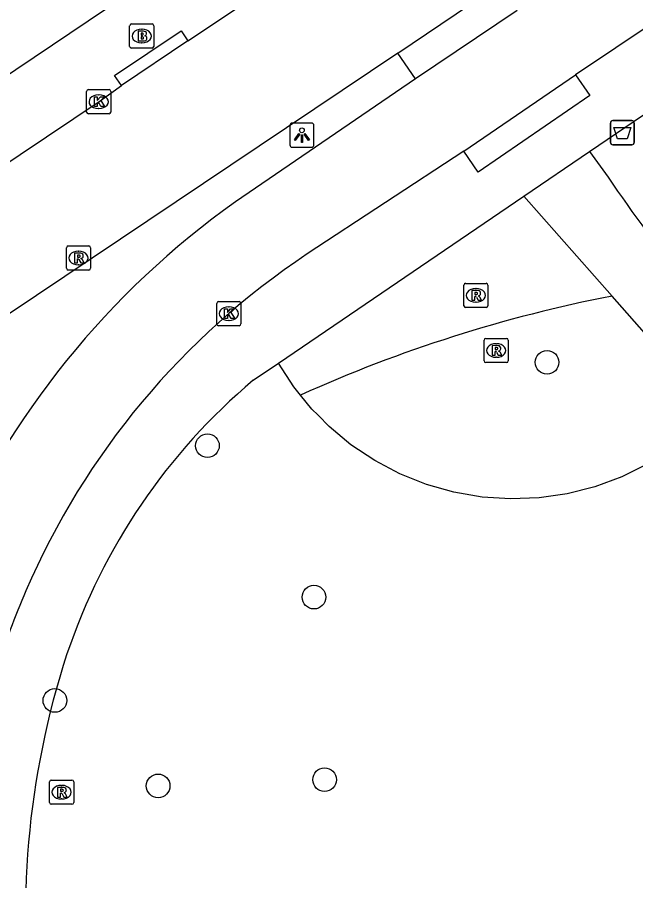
# Model space of a CAD drawing. Extents: x 160664 to 161506, y 382245 to 383288.
# Drawn here: x 161338.82 to 161364.41, y 382421.3 to 382457.02 of the extents above; entities that cross this region are included whole.
import ezdxf

# ---------------------------------------------------------------- set-up
doc = ezdxf.new("R2010")
doc.units = 0
for name, color, linetype in [('IMGEO_Afvalbak', 7, 'Continuous'), ('IMGEO_Boom', 7, 'Continuous'), ('IMGEO_Brandkraan', 7, 'Continuous'), ('IMGEO_Fietspad_gesloten', 7, 'Continuous'), ('IMGEO_Groenvoorziening', 7, 'Continuous'), ('IMGEO_Kolk', 7, 'Continuous'), ('IMGEO_Lichtpunt', 7, 'Continuous'), ('IMGEO_Rijbaan_lokaal_gesloten', 7, 'Continuous'), ('IMGEO_Rioolput', 7, 'Continuous'), ('IMGEO_Voetpad_gesloten', 7, 'Continuous'), ('IMGEO_Voetpad_open', 7, 'Continuous')]:
    doc.layers.add(name, color=color, linetype=linetype)

msp = doc.modelspace()

# ---------------------------------------------------------------- linework, layer by layer
at = {"layer": 'IMGEO_Afvalbak'}
for p, q in [((161363.363, 382451.842), (161363.363, 382452.642)), ((161363.363, 382452.642), (161363.363, 382451.842)), ((161363.463, 382452.742), (161364.253, 382452.742)), ((161364.253, 382452.742), (161363.463, 382452.742)), ((161364.353, 382452.642), (161364.353, 382451.842)), ((161364.353, 382451.842), (161364.353, 382452.642)), ((161364.253, 382451.742), (161363.463, 382451.742)), ((161363.463, 382451.742), (161364.253, 382451.742))]:
    msp.add_line(p, q, dxfattribs=at)
msp.add_lwpolyline([(161363.506, 382452.456), (161364.21, 382452.456), (161364.061, 382451.986), (161363.655, 382451.986), (161363.506, 382452.456)], dxfattribs=at)
for centre, start, end in [((161363.463, 382452.642), 90, 180), ((161363.463, 382452.642), 90, 180), ((161364.253, 382452.642), 0, 90), ((161364.253, 382452.642), 360, 90), ((161363.463, 382451.842), 180, 270), ((161363.463, 382451.842), 180, 270), ((161364.253, 382451.842), 270, 0), ((161364.253, 382451.842), 270, 0)]:
    msp.add_arc(centre, 0.1, start, end, dxfattribs=at)
at = {"layer": 'IMGEO_Boom'}
for centre in [(161360.741, 382442.743), (161346.686, 382439.294), (161351.095, 382433.031), (161340.373, 382428.755), (161351.535, 382425.479), (161344.646, 382425.222)]:
    msp.add_circle(centre, 0.489, dxfattribs=at)
at = {"layer": 'IMGEO_Brandkraan'}
for p, q in [((161343.467, 382455.812), (161343.467, 382456.664)), ((161343.542, 382456.738), (161344.394, 382456.738)), ((161344.468, 382456.664), (161344.468, 382455.812)), ((161343.955, 382456.518), (161343.98, 382456.518)), ((161343.978, 382455.958), (161343.953, 382455.958)), ((161344.394, 382455.738), (161343.542, 382455.738))]:
    msp.add_line(p, q, dxfattribs=at)
for points in [[(161343.467, 382455.812), (161343.467, 382456.664)], [(161343.542, 382456.738), (161344.394, 382456.738)], [(161344.468, 382456.664), (161344.468, 382455.812)], [(161343.815, 382456.438), (161343.815, 382456.038), (161344.028, 382456.038)], [(161344.046, 382456.438), (161343.815, 382456.438)], [(161343.994, 382456.357), (161343.94, 382456.357), (161343.94, 382456.281)], [(161343.94, 382456.281), (161343.993, 382456.281)], [(161344.002, 382456.205), (161343.94, 382456.205), (161343.94, 382456.124)], [(161343.94, 382456.124), (161344.002, 382456.124)], [(161344.394, 382455.738), (161343.542, 382455.738)]]:
    msp.add_lwpolyline(points, dxfattribs=at)
for centre, radius, start, end in [((161343.544, 382456.662), 0.0765, 91.552, 178.448), ((161343.544, 382456.662), 0.0765, 91.552, 178.448), ((161344.392, 382456.662), 0.0765, 1.552, 88.448), ((161344.392, 382456.662), 0.0765, 1.552, 88.448), ((161343.995, 382456.319), 0.0379, 267.8285, 90.9355), ((161344.003, 382456.164), 0.0404, 269.8759, 90.5077), ((161344.05, 382456.293), 0.145, 59.4692, 91.5367), ((161344.075, 382456.34), 0.0922, 285.5137, 58.1501), ((161344.08, 382456.148), 0.105, 301.3115, 78.989), ((161344.034, 382456.289), 0.251, 268.6676, 293.5347), ((161343.544, 382455.814), 0.0765, 181.552, 268.448), ((161343.544, 382455.814), 0.0765, 181.552, 268.448), ((161344.392, 382455.814), 0.0765, 271.552, 358.448), ((161344.392, 382455.814), 0.0765, 271.552, 358.448)]:
    msp.add_arc(centre, radius, start, end, dxfattribs=at)
for centre, major_axis, ratio, start_param, end_param in [((161343.954, 382456.238), (-0.387, 0.002), 0.722429, 4.712389, 7.853982), ((161343.979, 382456.238), (-0.39, 0.002), 0.717154, 1.570796, 4.712389)]:
    msp.add_ellipse(centre, major_axis=major_axis, ratio=ratio, start_param=start_param, end_param=end_param, dxfattribs=at)
at = {"layer": 'IMGEO_Fietspad_gesloten'}
for points in [[(161375.391, 382463.662), (161361.92, 382454.641)], [(161359.51, 382457.293), (161355.3, 382454.467)], [(161355.3, 382454.467), (161347.847, 382449.384)], [(161357.301, 382451.48), (161361.92, 382454.641)], [(161357.301, 382451.48), (161350.82, 382447.225)]]:
    msp.add_lwpolyline(points, dxfattribs=at)
for centre, radius, start, end in [((161368.259, 382420.653), 35.244, 125.3926, 156.6747), ((161368.413, 382420.688), 31.839, 123.5419, 156.691), ((161369.025, 382420.285), 32.561, 156.4676, 162.5825)]:
    msp.add_arc(centre, radius, start, end, dxfattribs=at)
at = {"layer": 'IMGEO_Groenvoorziening'}
for points in [[(161350.542, 382441.384), (161350.266, 382441.723), (161349.621, 382442.712)], [(161367.657, 382440.7), (161366.818, 382439.887), (161365.89, 382439.157), (161364.891, 382438.527), (161363.832, 382438.005), (161362.723, 382437.596), (161361.579, 382437.306), (161360.41, 382437.137), (161359.229, 382437.091), (161358.051, 382437.169), (161356.887, 382437.369), (161355.75, 382437.69), (161354.653, 382438.128), (161353.608, 382438.679), (161352.626, 382439.335), (161351.719, 382440.091), (161351.262, 382440.56), (161351.011, 382440.806), (161350.542, 382441.384)]]:
    msp.add_lwpolyline(points, dxfattribs=at)
msp.add_arc((161374.469, 382388.422), 58.116, 100.94976, 114.31232, dxfattribs=at)
at = {"layer": 'IMGEO_Kolk'}
for p, q in [((161341.685, 382453.097), (161341.685, 382453.949)), ((161341.76, 382454.023), (161342.612, 382454.023)), ((161342.173, 382453.803), (161342.198, 382453.803)), ((161342.686, 382453.949), (161342.686, 382453.097)), ((161342.612, 382453.023), (161341.76, 382453.023)), ((161342.196, 382453.243), (161342.171, 382453.243)), ((161347.069, 382444.33), (161347.069, 382445.182)), ((161347.144, 382445.256), (161347.996, 382445.256)), ((161348.07, 382445.182), (161348.07, 382444.33)), ((161347.557, 382445.036), (161347.582, 382445.036)), ((161347.58, 382444.476), (161347.555, 382444.476)), ((161347.996, 382444.256), (161347.144, 382444.256))]:
    msp.add_line(p, q, dxfattribs=at)
for points in [[(161341.685, 382453.097), (161341.685, 382453.949)], [(161341.76, 382454.023), (161342.612, 382454.023)], [(161342.006, 382453.723), (161342.129, 382453.723), (161342.129, 382453.572), (161342.259, 382453.723), (161342.423, 382453.723), (161342.277, 382453.572), (161342.43, 382453.323), (161342.278, 382453.323), (161342.193, 382453.487), (161342.129, 382453.42), (161342.129, 382453.323), (161342.006, 382453.323), (161342.006, 382453.723)], [(161342.686, 382453.949), (161342.686, 382453.097)], [(161342.612, 382453.023), (161341.76, 382453.023)], [(161347.069, 382444.33), (161347.069, 382445.182)], [(161347.144, 382445.256), (161347.996, 382445.256)], [(161348.07, 382445.182), (161348.07, 382444.33)], [(161347.39, 382444.956), (161347.513, 382444.956), (161347.513, 382444.805), (161347.643, 382444.956), (161347.807, 382444.956), (161347.661, 382444.805), (161347.814, 382444.556), (161347.662, 382444.556), (161347.577, 382444.72), (161347.513, 382444.653), (161347.513, 382444.556), (161347.39, 382444.556), (161347.39, 382444.956)], [(161347.996, 382444.256), (161347.144, 382444.256)]]:
    msp.add_lwpolyline(points, dxfattribs=at)
for centre, start, end in [((161341.762, 382453.947), 91.552, 178.448), ((161341.762, 382453.947), 91.552, 178.448), ((161342.61, 382453.947), 1.552, 88.448), ((161342.61, 382453.947), 1.552, 88.448), ((161341.762, 382453.099), 181.552, 268.448), ((161341.762, 382453.099), 181.552, 268.448), ((161342.61, 382453.099), 271.552, 358.448), ((161342.61, 382453.099), 271.552, 358.448), ((161347.146, 382445.18), 91.552, 178.448), ((161347.146, 382445.18), 91.552, 178.448), ((161347.994, 382445.18), 1.552, 88.448), ((161347.994, 382445.18), 1.552, 88.448), ((161347.146, 382444.332), 181.552, 268.448), ((161347.146, 382444.332), 181.552, 268.448), ((161347.994, 382444.332), 271.552, 358.448), ((161347.994, 382444.332), 271.552, 358.448)]:
    msp.add_arc(centre, 0.0765, start, end, dxfattribs=at)
for centre, major_axis, ratio, start_param, end_param in [((161342.172, 382453.523), (-0.387, 0.002), 0.722429, 4.712389, 7.853982), ((161342.197, 382453.523), (-0.39, 0.002), 0.717154, 1.570796, 4.712389), ((161347.556, 382444.756), (-0.387, 0.002), 0.722429, 4.712389, 7.853982), ((161347.581, 382444.756), (-0.39, 0.002), 0.717154, 1.570796, 4.712389)]:
    msp.add_ellipse(centre, major_axis=major_axis, ratio=ratio, start_param=start_param, end_param=end_param, dxfattribs=at)
at = {"layer": 'IMGEO_Lichtpunt'}
for p, q in [((161350.999, 382452.638), (161350.191, 382452.638)), ((161350.999, 382452.638), (161350.191, 382452.638)), ((161350.097, 382452.543), (161350.097, 382451.736)), ((161350.097, 382452.543), (161350.097, 382451.736)), ((161351.093, 382451.736), (161351.093, 382452.543)), ((161351.093, 382451.736), (161351.093, 382452.543)), ((161350.191, 382451.642), (161350.999, 382451.642)), ((161350.191, 382451.642), (161350.999, 382451.642))]:
    msp.add_line(p, q, dxfattribs=at)
for points in [[(161350.471, 382452.207), (161350.51, 382452.179), (161350.322, 382451.917), (161350.284, 382451.944), (161350.471, 382452.207)], [(161350.573, 382452.159), (161350.62, 382452.159), (161350.62, 382451.837), (161350.573, 382451.837), (161350.573, 382452.159)], [(161350.683, 382452.179), (161350.721, 382452.206), (161350.908, 382451.944), (161350.869, 382451.916), (161350.683, 382452.179)]]:
    msp.add_lwpolyline(points, dxfattribs=at)
msp.add_circle((161350.596, 382452.341), 0.0994, dxfattribs=at)
for centre, start, end in [((161350.191, 382452.543), 90, 180), ((161350.191, 382452.543), 90, 180), ((161350.999, 382452.543), 0, 90), ((161350.999, 382452.543), 0, 90), ((161350.191, 382451.736), 180, 270), ((161350.191, 382451.736), 180, 270), ((161350.999, 382451.736), 270, 0), ((161350.999, 382451.736), 270, 360)]:
    msp.add_arc(centre, 0.0946, start, end, dxfattribs=at)
at = {"layer": 'IMGEO_Rijbaan_lokaal_gesloten'}
for points in [[(161345.878, 382456.043), (161351.489, 382459.795)], [(161354.569, 382455.526), (161358.757, 382458.372)], [(161345.878, 382456.043), (161343.125, 382454.19)], [(161354.569, 382455.526), (161338.48, 382444.742)], [(161335.612, 382449.117), (161342.246, 382453.562), (161343.125, 382454.19)]]:
    msp.add_lwpolyline(points, dxfattribs=at)
at = {"layer": 'IMGEO_Rioolput'}
for p, q in [((161340.851, 382446.631), (161340.851, 382447.483)), ((161340.926, 382447.557), (161341.778, 382447.557)), ((161341.339, 382447.337), (161341.364, 382447.337)), ((161341.852, 382447.483), (161341.852, 382446.631)), ((161341.778, 382446.557), (161340.926, 382446.557)), ((161341.362, 382446.777), (161341.337, 382446.777)), ((161357.296, 382445.084), (161357.296, 382445.936)), ((161357.371, 382446.01), (161358.223, 382446.01)), ((161358.297, 382445.936), (161358.297, 382445.084)), ((161357.784, 382445.79), (161357.809, 382445.79)), ((161357.807, 382445.23), (161357.782, 382445.23)), ((161358.223, 382445.01), (161357.371, 382445.01)), ((161358.21, 382443.732), (161359.062, 382443.732)), ((161358.135, 382442.806), (161358.135, 382443.658)), ((161358.623, 382443.512), (161358.648, 382443.512)), ((161359.136, 382443.658), (161359.136, 382442.806)), ((161359.062, 382442.732), (161358.21, 382442.732)), ((161358.646, 382442.952), (161358.621, 382442.952)), ((161340.15, 382424.536), (161340.15, 382425.388)), ((161340.225, 382425.462), (161341.077, 382425.462)), ((161340.638, 382425.242), (161340.663, 382425.242)), ((161341.151, 382425.388), (161341.151, 382424.536)), ((161341.077, 382424.462), (161340.225, 382424.462)), ((161340.661, 382424.682), (161340.636, 382424.682))]:
    msp.add_line(p, q, dxfattribs=at)
for points in [[(161340.851, 382446.631), (161340.851, 382447.483)], [(161340.926, 382447.557), (161341.778, 382447.557)], [(161341.44, 382447.255), (161341.188, 382447.257), (161341.188, 382446.857)], [(161341.852, 382447.483), (161341.852, 382446.631)], [(161341.188, 382446.857), (161341.312, 382446.857), (161341.312, 382447.019), (161341.323, 382447.019)], [(161341.366, 382447.176), (161341.312, 382447.176), (161341.312, 382447.095)], [(161341.312, 382447.095), (161341.364, 382447.095)], [(161341.37, 382446.99), (161341.441, 382446.857), (161341.581, 382446.857), (161341.516, 382446.983)], [(161341.778, 382446.557), (161340.926, 382446.557)], [(161357.296, 382445.084), (161357.296, 382445.936)], [(161357.371, 382446.01), (161358.223, 382446.01)], [(161358.297, 382445.936), (161358.297, 382445.084)], [(161357.885, 382445.708), (161357.633, 382445.71), (161357.633, 382445.31)], [(161357.633, 382445.31), (161357.757, 382445.31), (161357.757, 382445.472), (161357.768, 382445.472)], [(161357.811, 382445.629), (161357.757, 382445.629), (161357.757, 382445.548)], [(161357.757, 382445.548), (161357.809, 382445.548)], [(161357.815, 382445.443), (161357.886, 382445.31), (161358.026, 382445.31), (161357.961, 382445.436)], [(161358.223, 382445.01), (161357.371, 382445.01)], [(161358.21, 382443.732), (161359.062, 382443.732)], [(161358.135, 382442.806), (161358.135, 382443.658)], [(161358.724, 382443.43), (161358.472, 382443.432), (161358.472, 382443.032)], [(161358.65, 382443.351), (161358.596, 382443.351), (161358.596, 382443.27)], [(161359.136, 382443.658), (161359.136, 382442.806)], [(161358.472, 382443.032), (161358.596, 382443.032), (161358.596, 382443.194), (161358.607, 382443.194)], [(161358.596, 382443.27), (161358.648, 382443.27)], [(161358.654, 382443.165), (161358.725, 382443.032), (161358.865, 382443.032), (161358.8, 382443.158)], [(161359.062, 382442.732), (161358.21, 382442.732)], [(161340.15, 382424.536), (161340.15, 382425.388)], [(161340.225, 382425.462), (161341.077, 382425.462)], [(161340.739, 382425.16), (161340.487, 382425.162), (161340.487, 382424.762)], [(161341.151, 382425.388), (161341.151, 382424.536)], [(161340.487, 382424.762), (161340.611, 382424.762), (161340.611, 382424.924), (161340.622, 382424.924)], [(161340.665, 382425.081), (161340.611, 382425.081), (161340.611, 382425)], [(161340.611, 382425), (161340.663, 382425)], [(161340.669, 382424.895), (161340.74, 382424.762), (161340.88, 382424.762), (161340.815, 382424.888)], [(161341.077, 382424.462), (161340.225, 382424.462)]]:
    msp.add_lwpolyline(points, dxfattribs=at)
for centre, radius, start, end in [((161340.928, 382447.481), 0.0765, 91.552, 178.448), ((161340.928, 382447.481), 0.0765, 91.552, 178.448), ((161341.439, 382447.145), 0.109, 350.3612, 89.416), ((161341.776, 382447.481), 0.0765, 1.552, 88.448), ((161341.776, 382447.481), 0.0765, 1.552, 88.448), ((161341.322, 382446.966), 0.0533, 26.0293, 88.6989), ((161341.348, 382447.284), 0.19, 274.7715, 282.9687), ((161341.372, 382447.08), 0.0964, 77.0061, 93.1865), ((161341.386, 382447.137), 0.0378, 276.6634, 79.6772), ((161341.437, 382447.145), 0.112, 277.5842, 350.9817), ((161341.421, 382446.93), 0.108, 29.5134, 73.7905), ((161340.928, 382446.633), 0.0765, 181.552, 268.448), ((161340.928, 382446.633), 0.0765, 181.552, 268.448), ((161341.776, 382446.633), 0.0765, 271.552, 358.448), ((161341.776, 382446.633), 0.0765, 271.552, 358.448), ((161357.373, 382445.934), 0.0765, 91.552, 178.448), ((161357.373, 382445.934), 0.0765, 91.552, 178.448), ((161358.221, 382445.934), 0.0765, 1.552, 88.448), ((161358.221, 382445.934), 0.0765, 1.552, 88.448), ((161357.767, 382445.419), 0.0533, 26.0293, 88.6989), ((161357.793, 382445.737), 0.19, 274.7715, 282.9687), ((161357.817, 382445.533), 0.0964, 77.0061, 93.1865), ((161357.831, 382445.59), 0.0378, 276.6634, 79.6772), ((161357.884, 382445.598), 0.109, 350.3612, 89.416), ((161357.882, 382445.598), 0.112, 277.5842, 350.9817), ((161357.866, 382445.383), 0.108, 29.5134, 73.7905), ((161357.373, 382445.086), 0.0765, 181.552, 268.448), ((161357.373, 382445.086), 0.0765, 181.552, 268.448), ((161358.221, 382445.086), 0.0765, 271.552, 358.448), ((161358.221, 382445.086), 0.0765, 271.552, 358.448), ((161358.212, 382443.656), 0.0765, 91.552, 178.448), ((161358.212, 382443.656), 0.0765, 91.552, 178.448), ((161359.06, 382443.656), 0.0765, 1.552, 88.448), ((161359.06, 382443.656), 0.0765, 1.552, 88.448), ((161358.656, 382443.255), 0.0964, 77.0061, 93.1865), ((161358.67, 382443.312), 0.0378, 276.6634, 79.6772), ((161358.723, 382443.32), 0.109, 350.3612, 89.416), ((161358.606, 382443.141), 0.0533, 26.0293, 88.6989), ((161358.632, 382443.459), 0.19, 274.7715, 282.9687), ((161358.721, 382443.32), 0.112, 277.5842, 350.9817), ((161358.705, 382443.105), 0.108, 29.5134, 73.7905), ((161358.212, 382442.808), 0.0765, 181.552, 268.448), ((161358.212, 382442.808), 0.0765, 181.552, 268.448), ((161359.06, 382442.808), 0.0765, 271.552, 358.448), ((161359.06, 382442.808), 0.0765, 271.552, 358.448), ((161340.227, 382425.386), 0.0765, 91.552, 178.448), ((161340.227, 382425.386), 0.0765, 91.552, 178.448), ((161340.738, 382425.05), 0.109, 350.3612, 89.416), ((161341.075, 382425.386), 0.0765, 1.552, 88.448), ((161341.075, 382425.386), 0.0765, 1.552, 88.448), ((161340.621, 382424.871), 0.0533, 26.0293, 88.6989), ((161340.647, 382425.189), 0.19, 274.7715, 282.9687), ((161340.671, 382424.985), 0.0964, 77.0061, 93.1865), ((161340.685, 382425.042), 0.0378, 276.6634, 79.6772), ((161340.736, 382425.05), 0.112, 277.5842, 350.9817), ((161340.72, 382424.835), 0.108, 29.5134, 73.7905), ((161340.227, 382424.538), 0.0765, 181.552, 268.448), ((161340.227, 382424.538), 0.0765, 181.552, 268.448), ((161341.075, 382424.538), 0.0765, 271.552, 358.448), ((161341.075, 382424.538), 0.0765, 271.552, 358.448)]:
    msp.add_arc(centre, radius, start, end, dxfattribs=at)
for centre, major_axis, ratio, start_param, end_param in [((161341.338, 382447.057), (-0.387, 0.002), 0.722429, 4.712389, 7.853982), ((161341.363, 382447.057), (-0.39, 0.002), 0.717154, 1.570796, 4.712389), ((161357.783, 382445.51), (-0.387, 0.002), 0.722429, 4.712389, 7.853982), ((161357.808, 382445.51), (-0.39, 0.002), 0.717154, 1.570796, 4.712389), ((161358.622, 382443.232), (-0.387, 0.002), 0.722429, 4.712389, 7.853982), ((161358.647, 382443.232), (-0.39, 0.002), 0.717154, 1.570796, 4.712389), ((161340.637, 382424.962), (-0.387, 0.002), 0.722429, 4.712389, 7.853982), ((161340.662, 382424.962), (-0.39, 0.002), 0.717154, 1.570796, 4.712389)]:
    msp.add_ellipse(centre, major_axis=major_axis, ratio=ratio, start_param=start_param, end_param=end_param, dxfattribs=at)
at = {"layer": 'IMGEO_Voetpad_gesloten'}
for points in [[(161359.775, 382449.613), (161362.505, 382451.469)], [(161362.505, 382451.469), (161363.27, 382450.395)], [(161363.43, 382445.48), (161359.775, 382449.613)], [(161367.657, 382440.7), (161363.43, 382445.48)]]:
    msp.add_lwpolyline(points, dxfattribs=at)
msp.add_arc((161426.649, 382493.632), 76.722, 214.3016, 218.4142, dxfattribs=at)
at = {"layer": 'IMGEO_Voetpad_open'}
for points in [[(161362.505, 382451.469), (161373.971, 382459.261)], [(161343.983, 382458.365), (161320.865, 382442.824), (161317.586, 382443.633)], [(161343.125, 382454.19), (161342.846, 382454.604), (161345.599, 382456.457), (161345.878, 382456.043)], [(161355.3, 382454.467), (161354.569, 382455.526)], [(161361.92, 382454.641), (161362.513, 382453.774), (161357.894, 382450.613), (161357.301, 382451.48)], [(161349.621, 382442.712), (161359.775, 382449.613)], [(161348.58, 382442.005), (161349.621, 382442.712)]]:
    msp.add_lwpolyline(points, dxfattribs=at)
for centre, radius, start, end in [((161364.99, 382422.554), 25.448, 130.1529, 161.3836), ((161373.909, 382419.871), 34.758, 161.8857, 188.1343)]:
    msp.add_arc(centre, radius, start, end, dxfattribs=at)

doc.saveas('drawing.dxf')
